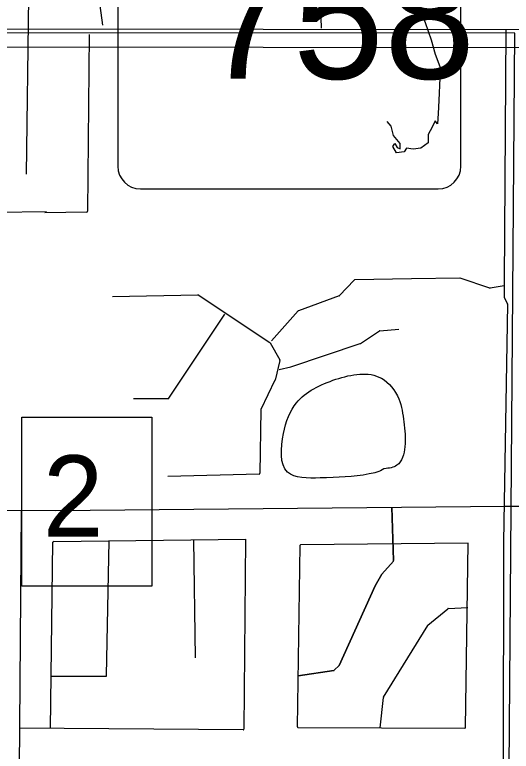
# Model space of a CAD drawing. Extents: x 408847 to 817539, y 923858 to 1151780.
# Drawn here: x 502596 to 505347, y 1074081 to 1078162 of the extents above; entities that cross this region are included whole.
import ezdxf

# ---------------------------------------------------------------- set-up
doc = ezdxf.new("R2010")
doc.units = 0
for name, color, linetype in [('Lakes and Ponds', 7, 'Continuous'), ('Level 12', 7, 'Continuous'), ('Level 39', 7, 'Continuous'), ('Level 43', 7, 'Continuous'), ('Level 7', 7, 'Continuous'), ('Local Roads Improved', 7, 'Continuous'), ('Local Roads Paved', 7, 'Continuous'), ('Roadshields State Highways', 7, 'Continuous'), ('Section Lines', 7, 'Continuous'), ('Township  and Range lines', 7, 'Continuous')]:
    doc.layers.add(name, color=color, linetype=linetype)

msp = doc.modelspace()

# ---------------------------------------------------------------- linework, layer by layer
at = {"layer": 'Lakes and Ponds'}
msp.add_spline([(504643.7, 1075646.8), (504713.8, 1075665.6), (504757.8, 1075767.7), (504751.8, 1075905.8), (504723.8, 1076033.9), (504627.7, 1076148), (504375.5, 1076142), (504157.2, 1076011.9), (504085.2, 1075841.7), (504107.2, 1075627.5), (504287.4, 1075595.5), (504559.6, 1075617.5), (504641.7, 1075645.5), (504643.7, 1075646.8)], degree=3, dxfattribs=at)
at = {"layer": 'Level 12'}
msp.add_line((502695.8, 1079931.8), (502659.7, 1077279.2), dxfattribs=at)
at = {"layer": 'Level 39'}
msp.add_lwpolyline([(502634.9, 1075931.6), (503355.8, 1075931.6), (503355.8, 1074996.5), (502634.9, 1074996.5)], close=True, dxfattribs=at)
at = {"layer": 'Level 7'}
for p, q in [((513104.1, 1078066.3), (483896.5, 1078111.6)), ((513103.9, 1077966.3), (483896.4, 1078011.6))]:
    msp.add_line(p, q, dxfattribs=at)
at = {"layer": 'Local Roads Improved'}
for p, q in [((502822.7, 1075413.5), (498742.4, 1075436.7)), ((505312.7, 1075436.7), (502822.7, 1075413.5)), ((504694.7, 1075138), (504685.5, 1075433.2)), ((505426.1, 1075436.6), (505312.7, 1075436.7)), ((504630.2, 1075062.5), (504693.7, 1075135.2)), ((504592.9, 1074997.4), (504629.7, 1075061.8)), ((504393.8, 1074557.4), (504592.7, 1074997.1)), ((504885.3, 1074779.7), (504995, 1074871.2)), ((504997.4, 1074872.1), (505105.6, 1074877.5)), ((504639.6, 1074381.3), (504884.5, 1074778.8)), ((504165.7, 1074498.9), (504364.4, 1074528.7)), ((504366.6, 1074529.8), (504393, 1074556.2)), ((504620.4, 1074211.3), (504639.1, 1074379.6))]:
    msp.add_line(p, q, dxfattribs=at)
for centre, start, end in [((504690.7, 1075137.8), 318.8273, 1.7891), ((504633.2, 1075059.9), 138.8273, 150.2666), ((504596.4, 1074995.4), 150.2666, 155.657), ((504997.6, 1074868.1), 92.8637, 129.8187), ((504887.9, 1074776.7), 129.8187, 148.3673), ((504390.2, 1074559), 315.0133, 335.657), ((504363.8, 1074532.7), 278.5347, 315.0134), ((504643, 1074379.2), 148.3673, 173.6627)]:
    msp.add_arc(centre, 4, start, end, dxfattribs=at)
at = {"layer": 'Local Roads Paved'}
for p, q in [((503083.7, 1078104.2), (503063.7, 1078256.2)), ((504289, 1078263.6), (504293.1, 1078087.9)), ((505317.4, 1078078.3), (505308.1, 1076684.1)), ((505317.4, 1078078.3), (505308.1, 1076684.1)), ((503009.1, 1078052.1), (502999.8, 1077072.9)), ((502771.7, 1077069), (502173.8, 1077064.4)), ((502995.9, 1077068.9), (502763.4, 1077064.3)), ((504477.2, 1076692.1), (504395.6, 1076605.9)), ((504793.6, 1076698), (504480.1, 1076693.4)), ((505061.7, 1076702.6), (504793.6, 1076698)), ((505228.3, 1076647.3), (505063.1, 1076702.4)), ((505308.1, 1076684.1), (505308.1, 1076596.9)), ((505308.1, 1076684.1), (505308.1, 1076596.9)), ((505308.1, 1076660.1), (505230.3, 1076647.2)), ((503138.8, 1076600.6), (503610.4, 1076609.9)), ((503612.7, 1076609.2), (504009.5, 1076346.1)), ((504394.1, 1076604.9), (504168.8, 1076522.1)), ((505326.6, 1076557.9), (505303.5, 1075241.9)), ((505326.6, 1076557.9), (505303.5, 1075241.9)), ((505308.5, 1076595.1), (505326.2, 1076559.8)), ((505308.5, 1076595.1), (505326.2, 1076559.8)), ((504167.2, 1076521), (504019.5, 1076354.8)), ((503450.6, 1076036.7), (503759.9, 1076503.2)), ((504511.3, 1076341.2), (504616.6, 1076409.9)), ((504618.4, 1076410.6), (504724.1, 1076419.8)), ((504010.7, 1076344.7), (504065.1, 1076249.6)), ((504126.3, 1076211.2), (504510.4, 1076340.8)), ((504065.5, 1076246.6), (504038.2, 1076137.3)), ((504061.2, 1076197.2), (504125.9, 1076211)), ((504037.9, 1076136.5), (503959.6, 1075975.4)), ((503254.7, 1076034.9), (503447.2, 1076034.9)), ((503959.2, 1075973.7), (503954.7, 1075621.4)), ((503950.8, 1075617.4), (503444.8, 1075603.6)), ((502632.2, 1075414.6), (502611.1, 1072742.9)), ((504685.5, 1075433.2), (504694.7, 1075138)), ((502812.2, 1075243.1), (503874.4, 1075257)), ((503586.7, 1075253.2), (503596.2, 1074598.5)), ((503874.4, 1075257), (503865.1, 1074203.6)), ((502794.2, 1074207.6), (502808.2, 1075239.2)), ((503105, 1074500.4), (503119, 1075247.1)), ((504175.6, 1075220.6), (504161.8, 1074217.6)), ((505107.3, 1075233.8), (504179.5, 1075224.5)), ((505093.5, 1074212.9), (505107.3, 1075233.8)), ((505303.5, 1075241.9), (505302, 1072372.6)), ((504693.7, 1075135.2), (504630.2, 1075062.5)), ((504629.7, 1075061.8), (504592.9, 1074997.4)), ((504592.7, 1074997.1), (504393.8, 1074557.4)), ((504364.4, 1074528.7), (504165.7, 1074498.9)), ((504393, 1074556.2), (504366.6, 1074529.8)), ((502798.2, 1074497.9), (503101, 1074496.5)), ((503861.1, 1074199.7), (502622.9, 1074208.9)), ((504165.8, 1074213.5), (505089.4, 1074208.9))]:
    msp.add_line(p, q, dxfattribs=at)
for centre, start, end in [((502995.8, 1077072.9), 271.1238, 359.4597), ((504480.1, 1076689.4), 90.8429, 136.5615), ((504793.5, 1076702), 270.8429, 270.9882), ((505061.8, 1076698.6), 71.557, 90.9882), ((505312.1, 1076684.1), 179.6156, 180), ((505312.1, 1076684.1), 179.6156, 180), ((505229.6, 1076651.1), 251.557, 279.4667), ((503610.5, 1076605.9), 56.4517, 91.1238), ((504392.7, 1076608.7), 290.1793, 316.5615), ((505312.1, 1076596.9), 180, 206.5544), ((505312.1, 1076596.9), 180, 206.5544), ((505322.6, 1076558), 358.9918, 26.5544), ((505322.6, 1076558), 358.9918, 26.5544), ((504170.2, 1076518.4), 110.1793, 138.3797), ((504618.8, 1076406.6), 94.972, 123.1236), ((504007.2, 1076342.8), 29.7334, 56.4517), ((504509.1, 1076344.6), 288.6499, 303.1236), ((504061.6, 1076247.6), 345.97, 29.7334), ((504125.1, 1076214.9), 282.1002, 288.6499), ((504034.3, 1076138.3), 334.104, 345.97), ((503447.2, 1076038.9), 270, 326.4533), ((503963.2, 1075973.6), 154.104, 179.2563), ((503950.7, 1075621.4), 271.563, 359.2563), ((502812.2, 1075239.1), 90.7476, 179.2226), ((504179.6, 1075220.5), 90.5704, 179.2119), ((504690.7, 1075137.8), 318.8273, 1.7891), ((504633.2, 1075059.9), 138.8273, 150.2666), ((504596.4, 1074995.4), 150.2666, 155.657), ((504390.2, 1074559), 315.0133, 335.657), ((504363.8, 1074532.7), 278.5347, 315.0133), ((503101, 1074500.5), 269.7227, 358.9263), ((503861.1, 1074203.7), 269.5722, 359.4977), ((504165.8, 1074217.5), 179.2119, 269.7148), ((505089.5, 1074212.9), 269.7148, 359.2226)]:
    msp.add_arc(centre, 4, start, end, dxfattribs=at)
at = {"layer": 'Roadshields State Highways'}
for p, q in [((503167.5, 1078972.1), (503167.5, 1077322.1)), ((505067.5, 1077322.1), (505067.5, 1078972.1)), ((503292.5, 1077197.1), (504942.5, 1077197.1))]:
    msp.add_line(p, q, dxfattribs=at)
msp.add_lwpolyline([(504843.2, 1078188), (504869.6, 1078118.7), (504902.6, 1078023.1), (504925.6, 1077943.9), (504952, 1077874.6), (504952, 1077812), (504945.4, 1077686.6), (504942.1, 1077614.1), (504938.8, 1077558), (504925.6, 1077574.5), (504909.2, 1077538.2), (504886.1, 1077498.6), (504886.1, 1077452.5), (504846.5, 1077422.8), (504803.7, 1077416.2), (504767.4, 1077422.8), (504754.2, 1077403), (504711.4, 1077396.4), (504691.6, 1077432.7), (504701.5, 1077449.2), (504714.7, 1077426.1), (504731.2, 1077419.5), (504731.2, 1077449.2), (504694.9, 1077492), (504681.7, 1077544.8), (504659.2, 1077569.4)], dxfattribs=at)
for centre, start, end in [((503292.5, 1077322.1), 180, 270), ((504942.5, 1077322.1), 270, 0)]:
    msp.add_arc(centre, 125, start, end, dxfattribs=at)
at = {"layer": 'Section Lines'}
msp.add_line((505326.1, 1072694.9), (505367.5, 1078058.9), dxfattribs=at)
at = {"layer": 'Township  and Range lines'}
msp.add_line((505367.5, 1078058.9), (499970.7, 1078062.7), dxfattribs=at)

# ---------------------------------------------------------------- texts
at = {"layer": 'Level 43'}
msp.add_text('2', height=450, rotation=360, dxfattribs=at).set_placement((502752.8, 1075270.6))
at = {"layer": 'Roadshields State Highways'}
msp.add_text('758', height=680, dxfattribs=at).set_placement((503630.7, 1077807.1))

doc.saveas('drawing.dxf')
